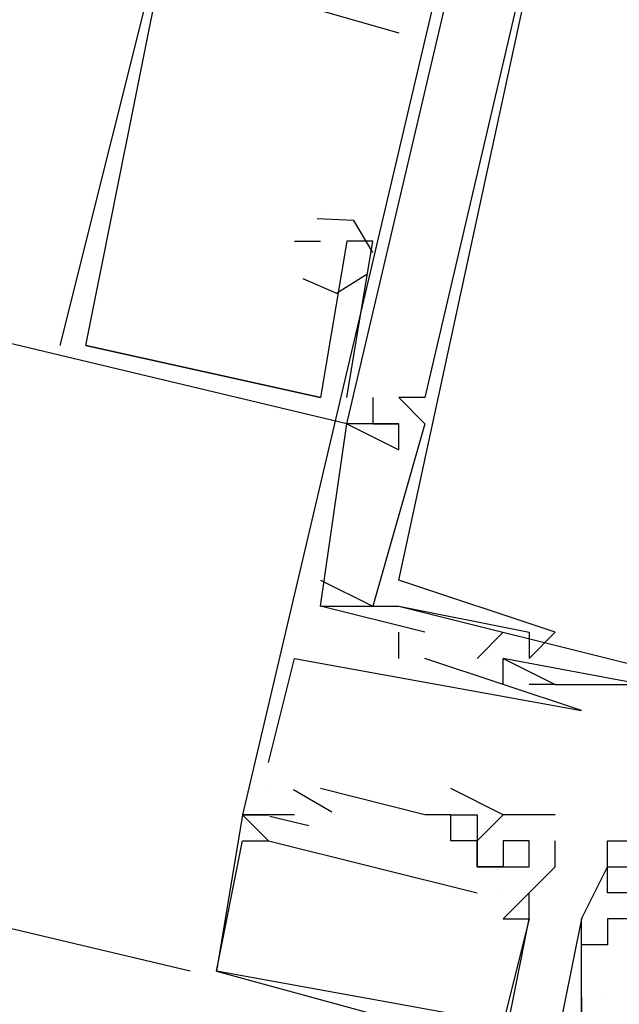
# Model space of a CAD drawing. Header units: feet. Extents: x -79 to 198, y -22 to 181.
# Tile 756 of 982: x 110.619 to 110.926, y 138.747 to 139.251. Entities that reach past the tile are written whole.
import ezdxf

# ---------------------------------------------------------------- set-up
doc = ezdxf.new("R2010")
doc.units = ezdxf.units.FT
doc.layers.add('A-LINEA', color=7, linetype='CONTINUOUS')

msp = doc.modelspace()

# ---------------------------------------------------------------- linework, layer by layer
at = {"layer": 'A-LINEA'}
for p, q in [((110.7067, 138.7644), (103.6, 140.4444)), ((110.7067, 138.7644), (103.6, 140.4444)), ((110.8133, 139.2444), (110.8133, 139.2444)), ((110.8133, 139.2444), (110.8133, 139.2444)), ((110.8133, 139.2444), (110.8133, 139.2444)), ((110.8133, 139.2444), (110.8133, 139.2444)), ((110.8133, 139.2444), (110.8133, 139.2444)), ((110.8133, 139.2444), (110.8133, 139.2444)), ((110.7733, 139.1511), (110.7733, 139.1511)), ((110.7733, 139.1511), (110.7733, 139.1511)), ((110.7733, 139.1511), (110.7733, 139.1511)), ((110.7733, 139.1511), (110.7733, 139.1511)), ((110.7733, 139.1511), (110.7733, 139.1511)), ((110.7733, 139.1511), (110.7733, 139.1511)), ((110.7733, 139.1511), (110.7733, 139.1511)), ((110.7733, 139.1511), (110.7733, 139.1511)), ((110.7733, 139.1511), (110.7733, 139.1511)), ((110.7733, 139.1511), (110.7733, 139.1511)), ((110.7733, 139.1511), (110.7733, 139.1511)), ((110.7733, 139.1511), (110.7733, 139.1511)), ((110.76, 139.1378), (110.76, 139.1378)), ((110.76, 139.1378), (110.76, 139.1378)), ((110.76, 139.1378), (110.76, 139.1378)), ((110.76, 139.1378), (110.76, 139.1378)), ((110.76, 139.1378), (110.76, 139.1378)), ((110.76, 139.1378), (110.76, 139.1378)), ((110.7733, 139.1378), (110.7733, 139.1378)), ((110.7733, 139.1378), (110.7733, 139.1378)), ((110.7733, 139.1378), (110.7733, 139.1378)), ((110.7733, 139.1378), (110.7733, 139.1378)), ((110.7733, 139.1378), (110.7733, 139.1378)), ((110.7733, 139.1378), (110.7733, 139.1378)), ((110.7867, 139.1378), (110.7867, 139.1378)), ((110.7867, 139.1378), (110.7867, 139.1378)), ((110.7867, 139.1378), (110.7867, 139.1378)), ((110.7867, 139.1378), (110.7867, 139.1378)), ((110.7867, 139.1378), (110.7867, 139.1378)), ((110.7867, 139.1378), (110.7867, 139.1378)), ((110.7867, 139.1378), (110.7867, 139.1378)), ((110.7867, 139.1378), (110.7867, 139.1378)), ((110.7867, 139.1378), (110.7867, 139.1378)), ((110.7867, 139.1378), (110.7867, 139.1378)), ((110.7867, 139.1378), (110.7867, 139.1378)), ((110.7867, 139.1378), (110.7867, 139.1378)), ((110.8, 139.1378), (110.8, 139.1378)), ((110.8, 139.1378), (110.8, 139.1378)), ((110.8, 139.1378), (110.8, 139.1378)), ((110.8, 139.1378), (110.8, 139.1378)), ((110.8, 139.1378), (110.8, 139.1378)), ((110.8, 139.1378), (110.8, 139.1378)), ((110.64, 139.0844), (110.64, 139.0844)), ((110.64, 139.0844), (110.64, 139.0844)), ((110.64, 139.0844), (110.64, 139.0844)), ((110.64, 139.0844), (110.64, 139.0844)), ((110.64, 139.0844), (110.64, 139.0844)), ((110.64, 139.0844), (110.64, 139.0844)), ((110.6533, 139.0844), (110.7733, 139.0578)), ((110.6533, 139.0844), (110.6533, 139.0844)), ((110.6533, 139.0844), (110.6533, 139.0844)), ((110.6533, 139.0844), (110.7733, 139.0578)), ((110.6533, 139.0844), (110.6533, 139.0844)), ((110.6533, 139.0844), (110.6533, 139.0844)), ((110.6533, 139.0844), (110.7733, 139.0578)), ((110.6533, 139.0844), (110.6533, 139.0844)), ((110.6533, 139.0844), (110.6533, 139.0844)), ((110.6533, 139.0844), (110.7733, 139.0578)), ((110.6533, 139.0844), (110.6533, 139.0844)), ((110.6533, 139.0844), (110.6533, 139.0844)), ((110.6533, 139.0844), (110.7733, 139.0578)), ((110.6533, 139.0844), (110.6533, 139.0844)), ((110.6533, 139.0844), (110.6533, 139.0844)), ((110.6533, 139.0844), (110.7733, 139.0578)), ((110.6533, 139.0844), (110.6533, 139.0844)), ((110.6533, 139.0844), (110.6533, 139.0844)), ((110.7733, 139.0578), (110.7733, 139.0578)), ((110.7733, 139.0578), (110.7733, 139.0578)), ((110.7733, 139.0578), (110.7733, 139.0578)), ((110.7733, 139.0578), (110.7733, 139.0578)), ((110.7733, 139.0578), (110.7733, 139.0578)), ((110.7733, 139.0578), (110.7733, 139.0578)), ((110.7733, 139.0578), (110.7733, 139.0578)), ((110.7733, 139.0578), (110.7733, 139.0578)), ((110.7733, 139.0578), (110.7733, 139.0578)), ((110.7733, 139.0578), (110.7733, 139.0578)), ((110.7733, 139.0578), (110.7733, 139.0578)), ((110.7733, 139.0578), (110.7733, 139.0578)), ((110.7867, 139.0578), (110.7867, 139.0578)), ((110.7867, 139.0578), (110.7867, 139.0578)), ((110.7867, 139.0578), (110.7867, 139.0578)), ((110.7867, 139.0578), (110.7867, 139.0578)), ((110.7867, 139.0578), (110.7867, 139.0578)), ((110.7867, 139.0578), (110.7867, 139.0578)), ((110.8, 139.0578), (110.8, 139.0578)), ((110.8, 139.0578), (110.8, 139.0578)), ((110.8, 139.0578), (110.8, 139.0578)), ((110.8, 139.0578), (110.8, 139.0578)), ((110.8133, 139.0578), (110.8133, 139.0578)), ((110.8133, 139.0578), (110.8133, 139.0578)), ((110.8133, 139.0578), (110.8133, 139.0578)), ((110.8133, 139.0578), (110.8133, 139.0578)), ((110.8133, 139.0578), (110.8133, 139.0578)), ((110.8133, 139.0578), (110.8133, 139.0578)), ((110.8133, 139.0578), (110.8133, 139.0578)), ((110.8133, 139.0578), (110.8133, 139.0578)), ((110.8267, 139.0578), (110.8267, 139.0578)), ((110.8267, 139.0578), (110.8267, 139.0578)), ((110.8267, 139.0578), (110.8267, 139.0578)), ((110.8267, 139.0578), (110.8267, 139.0578)), ((110.7867, 139.0444), (110.7867, 139.0444)), ((110.7867, 139.0444), (110.7867, 139.0444)), ((110.7867, 139.0444), (110.7867, 139.0444)), ((110.7867, 139.0444), (110.7867, 139.0444)), ((110.7867, 139.0444), (110.7867, 139.0444)), ((110.7867, 139.0444), (110.7867, 139.0444)), ((110.7867, 139.0444), (110.7867, 139.0444)), ((110.7867, 139.0444), (110.7867, 139.0444)), ((110.7867, 139.0444), (110.7867, 139.0444)), ((110.7867, 139.0444), (110.7867, 139.0444)), ((110.7867, 139.0444), (110.7867, 139.0444)), ((110.7867, 139.0444), (110.7867, 139.0444)), ((110.8, 139.0444), (110.8, 139.0444)), ((110.8, 139.0444), (110.8, 139.0444)), ((110.8, 139.0444), (110.8, 139.0444)), ((110.8, 139.0444), (110.8, 139.0444)), ((110.8133, 139.0444), (110.8133, 139.0444)), ((110.8133, 139.0444), (110.8133, 139.0444)), ((110.8133, 139.0444), (110.8133, 139.0444)), ((110.8133, 139.0444), (110.8133, 139.0444)), ((110.8133, 139.0444), (110.8133, 139.0444)), ((110.8133, 139.0444), (110.8133, 139.0444)), ((110.8133, 139.0444), (110.8133, 139.0444)), ((110.8133, 139.0444), (110.8133, 139.0444)), ((110.8133, 139.0444), (110.8133, 139.0444)), ((110.8133, 139.0444), (110.8133, 139.0444)), ((110.8267, 139.0444), (110.8267, 139.0444)), ((110.8267, 139.0444), (110.8267, 139.0444)), ((110.8267, 139.0444), (110.8267, 139.0444)), ((110.8267, 139.0444), (110.8267, 139.0444)), ((110.8133, 139.0311), (110.8133, 139.0311)), ((110.8133, 139.0311), (110.8133, 139.0311)), ((110.8133, 139.0311), (110.8133, 139.0311)), ((110.8133, 139.0311), (110.8133, 139.0311)), ((110.8133, 139.0311), (110.8133, 139.0311)), ((110.8133, 139.0311), (110.8133, 139.0311)), ((110.7733, 138.9644), (110.7733, 138.9644)), ((110.7733, 138.9644), (110.8, 138.9511)), ((110.7733, 138.9644), (110.7733, 138.9644)), ((110.7733, 138.9644), (110.7733, 138.9644)), ((110.7733, 138.9644), (110.8, 138.9511)), ((110.7733, 138.9644), (110.7733, 138.9644)), ((110.7733, 138.9644), (110.7733, 138.9644)), ((110.7733, 138.9644), (110.7733, 138.9644)), ((110.7733, 138.9644), (110.8, 138.9511)), ((110.7733, 138.9644), (110.7733, 138.9644)), ((110.7733, 138.9644), (110.7733, 138.9644)), ((110.7733, 138.9644), (110.8, 138.9511)), ((110.7733, 138.9644), (110.7733, 138.9644)), ((110.7733, 138.9644), (110.7733, 138.9644)), ((110.8133, 138.9644), (110.8133, 138.9644)), ((110.8133, 138.9644), (110.8133, 138.9644)), ((110.8133, 138.9644), (110.8133, 138.9644)), ((110.8133, 138.9644), (110.8133, 138.9644)), ((110.7733, 138.9511), (110.7733, 138.9511)), ((110.7733, 138.9511), (110.7733, 138.9511)), ((110.7733, 138.9511), (110.7733, 138.9511)), ((110.7733, 138.9511), (110.7733, 138.9511)), ((110.7733, 138.9511), (110.7733, 138.9511)), ((110.7733, 138.9511), (110.7733, 138.9511)), ((110.7733, 138.9511), (110.7733, 138.9511)), ((110.7733, 138.9511), (110.7733, 138.9511)), ((110.7733, 138.9511), (110.7733, 138.9511)), ((110.7733, 138.9511), (110.7733, 138.9511)), ((110.8, 138.9511), (110.8, 138.9511)), ((110.8, 138.9511), (110.8, 138.9511)), ((110.8, 138.9511), (110.8, 138.9511)), ((110.8, 138.9511), (110.8, 138.9511)), ((110.8, 138.9511), (110.8, 138.9511)), ((110.8, 138.9511), (110.8, 138.9511)), ((110.8, 138.9511), (110.8, 138.9511)), ((110.8, 138.9511), (110.8, 138.9511)), ((110.8133, 138.9511), (111.08, 138.8844)), ((110.8133, 138.9511), (110.8133, 138.9511)), ((110.8133, 138.9511), (111.08, 138.8844)), ((110.8133, 138.9511), (110.8133, 138.9511)), ((110.8133, 138.9511), (111.08, 138.8844)), ((110.8133, 138.9511), (111.08, 138.8844)), ((110.8133, 138.9511), (110.8133, 138.9511)), ((110.8133, 138.9511), (111.08, 138.8844)), ((110.8133, 138.9511), (110.8133, 138.9511)), ((110.8133, 138.9511), (111.08, 138.8844)), ((110.8133, 138.9244), (110.8133, 138.9378)), ((110.8133, 138.9378), (110.8133, 138.9378)), ((110.8133, 138.9244), (110.8133, 138.9378)), ((110.8133, 138.9378), (110.8133, 138.9378)), ((110.8133, 138.9244), (110.8133, 138.9378)), ((110.8133, 138.9378), (110.8133, 138.9378)), ((110.8133, 138.9244), (110.8133, 138.9378)), ((110.8133, 138.9378), (110.8133, 138.9378)), ((110.8133, 138.9244), (110.8133, 138.9378)), ((110.8133, 138.9378), (110.8133, 138.9378)), ((110.8133, 138.9244), (110.8133, 138.9378)), ((110.8133, 138.9378), (110.8133, 138.9378)), ((110.8267, 138.9378), (110.8267, 138.9378)), ((110.8267, 138.9378), (110.8267, 138.9378)), ((110.8267, 138.9378), (110.8267, 138.9378)), ((110.8267, 138.9378), (110.8267, 138.9378)), ((110.8267, 138.9378), (110.8267, 138.9378)), ((110.8267, 138.9378), (110.8267, 138.9378)), ((110.8667, 138.9378), (110.8533, 138.9244)), ((110.8667, 138.9378), (110.8533, 138.9244)), ((110.8667, 138.9378), (110.8533, 138.9244)), ((110.8667, 138.9378), (110.8533, 138.9244)), ((110.8667, 138.9378), (110.8533, 138.9244)), ((110.8667, 138.9378), (110.8533, 138.9244)), ((110.8667, 138.9378), (110.8667, 138.9378)), ((110.8667, 138.9378), (110.8667, 138.9378)), ((110.8667, 138.9378), (110.8667, 138.9378)), ((110.8667, 138.9378), (110.8667, 138.9378)), ((110.8667, 138.9378), (110.8667, 138.9378)), ((110.8667, 138.9378), (110.8667, 138.9378)), ((110.88, 138.9378), (110.88, 138.9378)), ((110.88, 138.9378), (110.88, 138.9378)), ((110.88, 138.9378), (110.88, 138.9378)), ((110.88, 138.9378), (110.88, 138.9378)), ((110.8933, 138.9378), (110.8933, 138.9378)), ((110.8933, 138.9378), (110.8933, 138.9378)), ((110.8933, 138.9378), (110.8933, 138.9378)), ((110.8933, 138.9378), (110.8933, 138.9378)), ((110.76, 138.9244), (110.76, 138.9244)), ((110.76, 138.9244), (110.76, 138.9244)), ((110.76, 138.9244), (110.76, 138.9244)), ((110.76, 138.9244), (110.76, 138.9244)), ((110.76, 138.9244), (110.76, 138.9244)), ((110.76, 138.9244), (110.76, 138.9244)), ((110.8133, 138.9244), (110.8133, 138.9244)), ((110.8133, 138.9244), (110.8133, 138.9244)), ((110.8133, 138.9244), (110.8133, 138.9244)), ((110.8133, 138.9244), (110.8133, 138.9244)), ((110.8133, 138.9244), (110.8133, 138.9244)), ((110.8133, 138.9244), (110.8133, 138.9244)), ((110.8267, 138.9244), (110.8267, 138.9244)), ((110.8267, 138.9244), (110.8267, 138.9244)), ((110.8267, 138.9244), (110.8267, 138.9244)), ((110.8267, 138.9244), (110.8267, 138.9244)), ((110.8267, 138.9244), (110.8267, 138.9244)), ((110.8267, 138.9244), (110.8267, 138.9244)), ((110.8533, 138.9244), (110.8533, 138.9244)), ((110.8533, 138.9244), (110.8533, 138.9244)), ((110.8533, 138.9244), (110.8533, 138.9244)), ((110.8533, 138.9244), (110.8533, 138.9244)), ((110.8533, 138.9244), (110.8533, 138.9244)), ((110.8533, 138.9244), (110.8533, 138.9244)), ((110.8667, 138.9244), (110.8667, 138.9244)), ((110.8667, 138.9244), (110.8667, 138.9244)), ((110.8667, 138.9244), (110.8667, 138.9244)), ((110.8667, 138.9244), (110.8667, 138.9244)), ((110.8667, 138.9244), (110.8667, 138.9244)), ((110.8667, 138.9244), (110.8667, 138.9244)), ((110.8667, 138.9244), (110.8667, 138.9244)), ((110.8667, 138.9244), (110.8667, 138.9244)), ((110.8667, 138.9244), (110.8667, 138.9244)), ((110.8667, 138.9244), (110.8667, 138.9244)), ((110.8667, 138.9244), (110.8667, 138.9244)), ((110.8667, 138.9244), (110.8667, 138.9244)), ((110.8667, 138.9244), (110.8667, 138.9244)), ((110.8667, 138.9244), (110.8667, 138.9244)), ((110.8667, 138.9244), (110.8667, 138.9244)), ((110.8667, 138.9244), (110.8667, 138.9244)), ((110.8667, 138.9244), (110.8667, 138.9244)), ((110.8667, 138.9244), (110.8667, 138.9244)), ((110.88, 138.9244), (110.88, 138.9244)), ((110.88, 138.9244), (110.88, 138.9244)), ((110.88, 138.9244), (110.88, 138.9244)), ((110.88, 138.9244), (110.88, 138.9244)), ((110.8667, 138.9111), (110.8667, 138.9111)), ((110.8667, 138.9111), (110.8667, 138.9111)), ((110.8667, 138.9111), (110.8667, 138.9111)), ((110.8667, 138.9111), (110.8667, 138.9111)), ((110.8667, 138.9111), (110.8667, 138.9111)), ((110.8667, 138.9111), (110.8667, 138.9111)), ((110.88, 138.9111), (110.88, 138.9111)), ((110.88, 138.9111), (110.88, 138.9111)), ((110.88, 138.9111), (110.88, 138.9111)), ((110.88, 138.9111), (110.88, 138.9111)), ((110.88, 138.9111), (110.88, 138.9111)), ((110.88, 138.9111), (110.88, 138.9111)), ((110.8933, 138.9111), (110.9333, 138.9111)), ((110.8933, 138.9111), (110.8933, 138.9111)), ((110.8933, 138.9111), (110.8933, 138.9111)), ((110.8933, 138.9111), (110.9333, 138.9111)), ((110.8933, 138.9111), (110.8933, 138.9111)), ((110.8933, 138.9111), (110.8933, 138.9111)), ((110.8933, 138.9111), (110.9333, 138.9111)), ((110.8933, 138.9111), (110.8933, 138.9111)), ((110.8933, 138.9111), (110.8933, 138.9111)), ((110.8933, 138.9111), (110.9333, 138.9111)), ((110.8933, 138.9111), (110.8933, 138.9111)), ((110.8933, 138.9111), (110.8933, 138.9111)), ((110.8933, 138.9111), (110.9333, 138.9111)), ((110.8933, 138.9111), (110.8933, 138.9111)), ((110.8933, 138.9111), (110.8933, 138.9111)), ((110.8933, 138.9111), (110.9333, 138.9111)), ((110.8933, 138.9111), (110.8933, 138.9111)), ((110.8933, 138.9111), (110.8933, 138.9111)), ((110.9067, 138.8978), (110.9067, 138.8978)), ((110.9067, 138.8978), (110.9067, 138.8978)), ((110.9067, 138.8978), (110.9067, 138.8978)), ((110.9067, 138.8978), (110.9067, 138.8978)), ((110.9067, 138.8978), (110.9067, 138.8978)), ((110.9067, 138.8978), (110.9067, 138.8978)), ((110.7467, 138.8711), (110.7467, 138.8711)), ((110.7467, 138.8711), (110.7467, 138.8711)), ((110.7467, 138.8711), (110.7467, 138.8711)), ((110.7467, 138.8711), (110.7467, 138.8711)), ((110.7467, 138.8711), (110.7467, 138.8711)), ((110.7467, 138.8711), (110.7467, 138.8711)), ((110.7467, 138.8578), (110.7467, 138.8578)), ((110.7467, 138.8578), (110.7467, 138.8578)), ((110.7467, 138.8578), (110.7467, 138.8578)), ((110.7467, 138.8578), (110.7467, 138.8578)), ((110.7467, 138.8578), (110.7467, 138.8578)), ((110.7467, 138.8578), (110.7467, 138.8578)), ((110.7467, 138.8578), (110.7467, 138.8578)), ((110.7467, 138.8578), (110.7467, 138.8578)), ((110.7467, 138.8578), (110.7467, 138.8578)), ((110.7467, 138.8578), (110.7467, 138.8578)), ((110.7467, 138.8578), (110.7467, 138.8578)), ((110.7467, 138.8578), (110.7467, 138.8578)), ((110.7791, 138.8457), (110.7595, 138.8572)), ((110.7791, 138.8457), (110.7595, 138.8572)), ((110.7791, 138.8457), (110.7595, 138.8572)), ((110.7791, 138.8457), (110.7595, 138.8572)), ((110.7791, 138.8457), (110.7595, 138.8572)), ((110.7791, 138.8457), (110.7595, 138.8572)), ((110.7733, 138.8578), (110.7733, 138.8578)), ((110.7733, 138.8578), (110.7733, 138.8578)), ((110.7733, 138.8578), (110.7733, 138.8578)), ((110.7733, 138.8578), (110.7733, 138.8578)), ((110.7733, 138.8578), (110.7733, 138.8578)), ((110.7733, 138.8578), (110.7733, 138.8578)), ((110.84, 138.8578), (110.84, 138.8578)), ((110.84, 138.8578), (110.84, 138.8578)), ((110.84, 138.8578), (110.84, 138.8578)), ((110.84, 138.8578), (110.84, 138.8578)), ((110.84, 138.8578), (110.84, 138.8578)), ((110.84, 138.8578), (110.84, 138.8578)), ((110.7333, 138.8444), (110.7333, 138.8444)), ((110.7333, 138.8444), (110.7333, 138.8444)), ((110.7333, 138.8444), (110.7333, 138.8444)), ((110.7333, 138.8444), (110.7333, 138.8444)), ((110.7333, 138.8444), (110.7333, 138.8444)), ((110.7333, 138.8444), (110.7333, 138.8444)), ((110.7333, 138.8444), (110.7333, 138.8444)), ((110.7333, 138.8444), (110.7333, 138.8444)), ((110.7333, 138.8444), (110.7333, 138.8444)), ((110.7333, 138.8444), (110.7333, 138.8444)), ((110.7333, 138.8444), (110.7333, 138.8444)), ((110.7333, 138.8444), (110.7333, 138.8444)), ((110.7333, 138.8444), (110.7333, 138.8444)), ((110.7333, 138.8444), (110.7333, 138.8444)), ((110.7333, 138.8444), (110.7333, 138.8444)), ((110.7333, 138.8444), (110.7333, 138.8444)), ((110.7333, 138.8444), (110.7333, 138.8444)), ((110.7333, 138.8444), (110.7333, 138.8444)), ((110.7467, 138.8444), (110.7467, 138.8444)), ((110.7467, 138.8444), (110.7467, 138.8444)), ((110.7467, 138.8444), (110.7467, 138.8444)), ((110.7467, 138.8444), (110.7467, 138.8444)), ((110.7467, 138.8444), (110.7467, 138.8444)), ((110.7467, 138.8444), (110.7467, 138.8444)), ((110.7467, 138.8444), (110.7467, 138.8444)), ((110.7467, 138.8444), (110.7467, 138.8444)), ((110.7467, 138.8444), (110.7467, 138.8444)), ((110.7467, 138.8444), (110.7467, 138.8444)), ((110.7467, 138.8444), (110.7467, 138.8444)), ((110.7467, 138.8444), (110.7467, 138.8444)), ((110.7467, 138.8444), (110.7467, 138.8444)), ((110.7467, 138.8444), (110.7467, 138.8444)), ((110.7467, 138.8444), (110.7467, 138.8444)), ((110.7467, 138.8444), (110.7467, 138.8444)), ((110.7467, 138.8444), (110.7467, 138.8444)), ((110.7467, 138.8444), (110.7467, 138.8444)), ((110.76, 138.8444), (110.76, 138.8444)), ((110.76, 138.8444), (110.76, 138.8444)), ((110.76, 138.8444), (110.76, 138.8444)), ((110.76, 138.8444), (110.76, 138.8444)), ((110.76, 138.8444), (110.76, 138.8444)), ((110.76, 138.8444), (110.76, 138.8444)), ((110.8267, 138.8444), (110.8267, 138.8444)), ((110.8267, 138.8444), (110.8267, 138.8444)), ((110.8267, 138.8444), (110.8267, 138.8444)), ((110.8267, 138.8444), (110.8267, 138.8444)), ((110.8267, 138.8444), (110.8267, 138.8444)), ((110.8267, 138.8444), (110.8267, 138.8444)), ((110.84, 138.8444), (110.84, 138.8444)), ((110.84, 138.8444), (110.84, 138.8444)), ((110.84, 138.8444), (110.84, 138.8444)), ((110.84, 138.8444), (110.84, 138.8444)), ((110.84, 138.8444), (110.84, 138.8444)), ((110.84, 138.8444), (110.84, 138.8444)), ((110.84, 138.8444), (110.84, 138.8444)), ((110.84, 138.8444), (110.84, 138.8444)), ((110.84, 138.8444), (110.84, 138.8444)), ((110.84, 138.8444), (110.84, 138.8444)), ((110.84, 138.8444), (110.84, 138.8444)), ((110.84, 138.8444), (110.84, 138.8444)), ((110.8533, 138.8444), (110.8533, 138.8444)), ((110.8533, 138.8444), (110.8533, 138.8444)), ((110.8533, 138.8444), (110.8533, 138.8444)), ((110.8533, 138.8444), (110.8533, 138.8444)), ((110.8533, 138.8444), (110.8533, 138.8444)), ((110.8533, 138.8444), (110.8533, 138.8444)), ((110.8533, 138.8444), (110.8533, 138.8444)), ((110.8533, 138.8444), (110.8533, 138.8444)), ((110.8533, 138.8444), (110.8533, 138.8444)), ((110.8533, 138.8444), (110.8533, 138.8444)), ((110.8533, 138.8444), (110.8533, 138.8444)), ((110.8533, 138.8444), (110.8533, 138.8444)), ((110.8667, 138.8444), (110.8667, 138.8444)), ((110.8667, 138.8444), (110.8667, 138.8444)), ((110.8667, 138.8444), (110.8667, 138.8444)), ((110.8667, 138.8444), (110.8667, 138.8444)), ((110.8667, 138.8444), (110.8667, 138.8444)), ((110.8667, 138.8444), (110.8667, 138.8444)), ((110.8667, 138.8444), (110.8667, 138.8444)), ((110.8667, 138.8444), (110.8667, 138.8444)), ((110.8667, 138.8444), (110.8667, 138.8444)), ((110.8667, 138.8444), (110.8667, 138.8444)), ((110.8667, 138.8444), (110.8667, 138.8444)), ((110.8667, 138.8444), (110.8667, 138.8444)), ((110.8933, 138.8444), (110.8933, 138.8444)), ((110.8933, 138.8444), (110.8933, 138.8444)), ((110.8933, 138.8444), (110.8933, 138.8444)), ((110.8933, 138.8444), (110.8933, 138.8444)), ((110.8933, 138.8444), (110.8933, 138.8444)), ((110.8933, 138.8444), (110.8933, 138.8444)), ((110.7673, 138.8388), (110.7473, 138.8435)), ((110.7673, 138.8388), (110.7473, 138.8435)), ((110.7673, 138.8388), (110.7473, 138.8435)), ((110.7673, 138.8388), (110.7473, 138.8435)), ((110.7673, 138.8388), (110.7473, 138.8435)), ((110.7673, 138.8388), (110.7473, 138.8435)), ((110.7333, 138.8311), (110.7333, 138.8311)), ((110.7333, 138.8311), (110.7333, 138.8311)), ((110.7333, 138.8311), (110.7333, 138.8311)), ((110.7333, 138.8311), (110.7333, 138.8311)), ((110.7333, 138.8311), (110.7333, 138.8311)), ((110.7333, 138.8311), (110.7333, 138.8311)), ((110.7467, 138.8311), (110.8533, 138.8044)), ((110.7467, 138.8311), (110.7467, 138.8311)), ((110.7467, 138.8311), (110.7467, 138.8311)), ((110.7467, 138.8311), (110.8533, 138.8044)), ((110.7467, 138.8311), (110.7467, 138.8311)), ((110.7467, 138.8311), (110.7467, 138.8311)), ((110.7467, 138.8311), (110.8533, 138.8044)), ((110.7467, 138.8311), (110.7467, 138.8311)), ((110.7467, 138.8311), (110.7467, 138.8311)), ((110.7467, 138.8311), (110.8533, 138.8044)), ((110.7467, 138.8311), (110.7467, 138.8311)), ((110.7467, 138.8311), (110.7467, 138.8311)), ((110.7467, 138.8311), (110.8533, 138.8044)), ((110.7467, 138.8311), (110.7467, 138.8311)), ((110.7467, 138.8311), (110.7467, 138.8311)), ((110.7467, 138.8311), (110.8533, 138.8044)), ((110.7467, 138.8311), (110.7467, 138.8311)), ((110.7467, 138.8311), (110.7467, 138.8311)), ((110.84, 138.8311), (110.84, 138.8311)), ((110.84, 138.8311), (110.84, 138.8311)), ((110.84, 138.8311), (110.84, 138.8311)), ((110.84, 138.8311), (110.84, 138.8311)), ((110.84, 138.8311), (110.84, 138.8311)), ((110.84, 138.8311), (110.84, 138.8311)), ((110.8533, 138.8311), (110.8533, 138.8311)), ((110.8533, 138.8311), (110.8533, 138.8311)), ((110.8533, 138.8311), (110.8533, 138.8311)), ((110.8533, 138.8311), (110.8533, 138.8311)), ((110.8533, 138.8311), (110.8533, 138.8311)), ((110.8533, 138.8311), (110.8533, 138.8311)), ((110.8533, 138.8311), (110.8533, 138.8311)), ((110.8533, 138.8311), (110.8533, 138.8311)), ((110.8533, 138.8311), (110.8533, 138.8311)), ((110.8533, 138.8311), (110.8533, 138.8311)), ((110.8533, 138.8311), (110.8533, 138.8311)), ((110.8533, 138.8311), (110.8533, 138.8311)), ((110.8533, 138.8311), (110.8533, 138.8311)), ((110.8533, 138.8311), (110.8533, 138.8311)), ((110.8533, 138.8311), (110.8533, 138.8311)), ((110.8533, 138.8311), (110.8533, 138.8311)), ((110.8533, 138.8311), (110.8533, 138.8311)), ((110.8533, 138.8311), (110.8533, 138.8311)), ((110.8667, 138.8311), (110.8667, 138.8311)), ((110.8667, 138.8311), (110.8667, 138.8311)), ((110.8667, 138.8311), (110.8667, 138.8311)), ((110.8667, 138.8311), (110.8667, 138.8311)), ((110.8667, 138.8311), (110.8667, 138.8311)), ((110.8667, 138.8311), (110.8667, 138.8311)), ((110.8667, 138.8311), (110.8667, 138.8311)), ((110.8667, 138.8311), (110.8667, 138.8311)), ((110.8667, 138.8311), (110.8667, 138.8311)), ((110.8667, 138.8311), (110.8667, 138.8311)), ((110.8667, 138.8311), (110.8667, 138.8311)), ((110.8667, 138.8311), (110.8667, 138.8311)), ((110.88, 138.8311), (110.88, 138.8311)), ((110.88, 138.8311), (110.88, 138.8311)), ((110.88, 138.8311), (110.88, 138.8311)), ((110.88, 138.8311), (110.88, 138.8311)), ((110.88, 138.8311), (110.88, 138.8311)), ((110.88, 138.8311), (110.88, 138.8311)), ((110.8933, 138.8311), (110.8933, 138.8311)), ((110.8933, 138.8311), (110.8933, 138.8311)), ((110.8933, 138.8311), (110.8933, 138.8311)), ((110.8933, 138.8311), (110.8933, 138.8311)), ((110.8933, 138.8311), (110.8933, 138.8311)), ((110.8933, 138.8311), (110.8933, 138.8311)), ((110.92, 138.8311), (110.92, 138.8311)), ((110.92, 138.8311), (110.92, 138.8311)), ((110.8533, 138.8178), (110.8533, 138.8178)), ((110.8533, 138.8178), (110.8533, 138.8178)), ((110.8533, 138.8178), (110.8533, 138.8178)), ((110.8533, 138.8178), (110.8533, 138.8178)), ((110.8533, 138.8178), (110.8533, 138.8178)), ((110.8533, 138.8178), (110.8533, 138.8178)), ((110.8533, 138.8178), (110.8533, 138.8178)), ((110.8533, 138.8178), (110.8533, 138.8178)), ((110.8533, 138.8178), (110.8533, 138.8178)), ((110.8533, 138.8178), (110.8533, 138.8178)), ((110.8533, 138.8178), (110.8533, 138.8178)), ((110.8533, 138.8178), (110.8533, 138.8178)), ((110.8533, 138.8178), (110.8533, 138.8178)), ((110.8533, 138.8178), (110.8533, 138.8178)), ((110.8533, 138.8178), (110.8533, 138.8178)), ((110.8533, 138.8178), (110.8533, 138.8178)), ((110.8533, 138.8178), (110.8533, 138.8178)), ((110.8533, 138.8178), (110.8533, 138.8178)), ((110.8533, 138.8178), (110.8533, 138.8178)), ((110.8533, 138.8178), (110.8533, 138.8178)), ((110.8533, 138.8178), (110.8533, 138.8178)), ((110.8533, 138.8178), (110.8533, 138.8178)), ((110.8533, 138.8178), (110.8533, 138.8178)), ((110.8533, 138.8178), (110.8533, 138.8178)), ((110.8533, 138.8178), (110.8533, 138.8178)), ((110.8533, 138.8178), (110.8533, 138.8178)), ((110.8533, 138.8178), (110.8533, 138.8178)), ((110.8533, 138.8178), (110.8533, 138.8178)), ((110.8533, 138.8178), (110.8533, 138.8178)), ((110.8533, 138.8178), (110.8533, 138.8178)), ((110.8667, 138.8178), (110.8667, 138.8178)), ((110.8667, 138.8178), (110.8667, 138.8178)), ((110.8667, 138.8178), (110.8667, 138.8178)), ((110.8667, 138.8178), (110.8667, 138.8178)), ((110.8667, 138.8178), (110.8667, 138.8178)), ((110.8667, 138.8178), (110.8667, 138.8178)), ((110.8667, 138.8178), (110.8667, 138.8178)), ((110.8667, 138.8178), (110.8667, 138.8178)), ((110.8667, 138.8178), (110.8667, 138.8178)), ((110.8667, 138.8178), (110.8667, 138.8178)), ((110.8667, 138.8178), (110.8667, 138.8178)), ((110.8667, 138.8178), (110.8667, 138.8178)), ((110.8667, 138.8178), (110.8667, 138.8178)), ((110.8667, 138.8178), (110.8667, 138.8178)), ((110.8667, 138.8178), (110.8667, 138.8178)), ((110.8667, 138.8178), (110.8667, 138.8178)), ((110.8667, 138.8178), (110.8667, 138.8178)), ((110.8667, 138.8178), (110.8667, 138.8178)), ((110.8667, 138.8178), (110.8667, 138.8178)), ((110.8667, 138.8178), (110.8667, 138.8178)), ((110.8667, 138.8178), (110.8667, 138.8178)), ((110.8667, 138.8178), (110.8667, 138.8178)), ((110.8667, 138.8178), (110.8667, 138.8178)), ((110.8667, 138.8178), (110.8667, 138.8178)), ((110.88, 138.8178), (110.88, 138.8178)), ((110.88, 138.8178), (110.88, 138.8178)), ((110.88, 138.8178), (110.88, 138.8178)), ((110.88, 138.8178), (110.88, 138.8178)), ((110.88, 138.8178), (110.88, 138.8178)), ((110.88, 138.8178), (110.88, 138.8178)), ((110.8933, 138.8178), (110.8933, 138.8178)), ((110.8933, 138.8178), (110.8933, 138.8178)), ((110.8933, 138.8178), (110.8933, 138.8178)), ((110.8933, 138.8178), (110.8933, 138.8178)), ((110.8933, 138.8178), (110.8933, 138.8178)), ((110.8933, 138.8178), (110.8933, 138.8178)), ((110.92, 138.8178), (110.92, 138.8178)), ((110.92, 138.8178), (110.92, 138.8178)), ((110.92, 138.8178), (110.92, 138.8178)), ((110.92, 138.8178), (110.92, 138.8178)), ((110.8533, 138.8044), (110.8533, 138.8044)), ((110.8533, 138.8044), (110.8533, 138.8044)), ((110.8533, 138.8044), (110.8533, 138.8044)), ((110.8533, 138.8044), (110.8533, 138.8044)), ((110.8533, 138.8044), (110.8533, 138.8044)), ((110.8533, 138.8044), (110.8533, 138.8044)), ((110.8667, 138.8044), (110.8667, 138.8044)), ((110.8667, 138.8044), (110.8667, 138.8044)), ((110.8667, 138.8044), (110.8667, 138.8044)), ((110.8667, 138.8044), (110.8667, 138.8044)), ((110.8667, 138.8044), (110.8667, 138.8044)), ((110.8667, 138.8044), (110.8667, 138.8044)), ((110.8667, 138.8044), (110.8667, 138.8044)), ((110.8667, 138.8044), (110.8667, 138.8044)), ((110.8667, 138.8044), (110.8667, 138.8044)), ((110.8667, 138.8044), (110.8667, 138.8044)), ((110.8667, 138.8044), (110.8667, 138.8044)), ((110.8667, 138.8044), (110.8667, 138.8044)), ((110.8667, 138.8044), (110.8667, 138.8044)), ((110.8667, 138.8044), (110.8667, 138.8044)), ((110.8667, 138.8044), (110.8667, 138.8044)), ((110.8667, 138.8044), (110.8667, 138.8044)), ((110.8667, 138.8044), (110.8667, 138.8044)), ((110.8667, 138.8044), (110.8667, 138.8044)), ((110.8667, 138.8044), (110.8667, 138.8044)), ((110.8667, 138.8044), (110.8667, 138.8044)), ((110.8667, 138.8044), (110.8667, 138.8044)), ((110.8667, 138.8044), (110.8667, 138.8044)), ((110.8667, 138.8044), (110.8667, 138.8044)), ((110.8667, 138.8044), (110.8667, 138.8044)), ((110.88, 138.8044), (110.88, 138.8044)), ((110.88, 138.8044), (110.88, 138.8044)), ((110.88, 138.8044), (110.88, 138.8044)), ((110.88, 138.8044), (110.88, 138.8044)), ((110.88, 138.8044), (110.88, 138.8044)), ((110.88, 138.8044), (110.88, 138.8044)), ((110.88, 138.8044), (110.88, 138.8044)), ((110.88, 138.8044), (110.88, 138.8044)), ((110.88, 138.8044), (110.88, 138.8044)), ((110.88, 138.8044), (110.88, 138.8044)), ((110.88, 138.8044), (110.88, 138.8044)), ((110.88, 138.8044), (110.88, 138.8044)), ((110.92, 138.8044), (110.92, 138.8044)), ((110.92, 138.8044), (110.92, 138.8044)), ((110.8667, 138.7911), (110.8667, 138.7911)), ((110.8667, 138.7911), (110.8667, 138.7911)), ((110.8667, 138.7911), (110.8667, 138.7911)), ((110.8667, 138.7911), (110.8667, 138.7911)), ((110.8667, 138.7911), (110.8667, 138.7911)), ((110.8667, 138.7911), (110.8667, 138.7911)), ((110.88, 138.7911), (110.88, 138.7911)), ((110.88, 138.7911), (110.88, 138.7911)), ((110.88, 138.7911), (110.88, 138.7911)), ((110.88, 138.7911), (110.88, 138.7911)), ((110.88, 138.7911), (110.88, 138.7911)), ((110.88, 138.7911), (110.88, 138.7911)), ((110.88, 138.7911), (110.88, 138.7911)), ((110.88, 138.7911), (110.88, 138.7911)), ((110.88, 138.7911), (110.88, 138.7911)), ((110.88, 138.7911), (110.88, 138.7911)), ((110.88, 138.7911), (110.88, 138.7911)), ((110.88, 138.7911), (110.88, 138.7911)), ((110.9067, 138.7911), (110.9067, 138.7911)), ((110.9067, 138.7911), (110.9067, 138.7911)), ((110.9067, 138.7911), (110.9067, 138.7911)), ((110.9067, 138.7911), (110.9067, 138.7911)), ((110.92, 138.7911), (110.92, 138.7911)), ((110.92, 138.7911), (110.92, 138.7911)), ((110.92, 138.7911), (110.92, 138.7911)), ((110.92, 138.7911), (110.92, 138.7911)), ((110.9067, 138.7778), (110.9067, 138.7778)), ((110.9067, 138.7244), (110.9067, 138.7778)), ((110.9067, 138.7778), (110.9067, 138.7778)), ((110.9067, 138.7778), (110.9067, 138.7778)), ((110.9067, 138.7778), (110.9067, 138.7778)), ((110.9067, 138.7244), (110.9067, 138.7778)), ((110.9067, 138.7778), (110.9067, 138.7778)), ((110.9067, 138.7778), (110.9067, 138.7778)), ((110.92, 138.7778), (110.92, 138.7778)), ((110.92, 138.7778), (110.92, 138.7778)), ((110.92, 138.7778), (110.92, 138.7778)), ((110.92, 138.7778), (110.92, 138.7778)), ((110.92, 138.7778), (110.92, 138.7778)), ((110.92, 138.7778), (110.92, 138.7778)), ((110.72, 138.7644), (110.72, 138.7644)), ((110.72, 138.7644), (110.72, 138.7644)), ((110.72, 138.7644), (110.72, 138.7644)), ((110.72, 138.7644), (110.72, 138.7644)), ((110.72, 138.7644), (110.72, 138.7644)), ((110.72, 138.7644), (110.72, 138.7644)), ((110.72, 138.7644), (110.72, 138.7644)), ((110.72, 138.7644), (110.72, 138.7644)), ((110.72, 138.7644), (110.72, 138.7644)), ((110.72, 138.7644), (110.72, 138.7644)), ((110.72, 138.7644), (110.72, 138.7644)), ((110.72, 138.7644), (110.72, 138.7644)), ((110.9067, 138.7511), (110.9067, 138.7244)), ((110.9067, 138.7511), (110.9067, 138.7244)), ((110.92, 138.7511), (110.92, 138.7511)), ((110.92, 138.7511), (110.92, 138.7511))]:
    msp.add_line(p, q, dxfattribs=at)
for points in [[(110.7867, 139.0444), (109, 139.4711), (107.3333, 139.8578)], [(110.7867, 139.0444), (109, 139.4711), (107.3333, 139.8578)], [(111.04, 139.4711), (111.04, 139.4711), (111.04, 139.4578), (111.04, 139.4844), (110.8933, 139.5244), (110.7333, 138.8444)], [(111.04, 139.4711), (111.04, 139.4711), (111.04, 139.4578), (111.04, 139.4844), (110.8933, 139.5244), (110.7333, 138.8444)], [(111.04, 139.4711), (111.04, 139.4711), (111.04, 139.4578), (111.04, 139.4844), (110.8933, 139.5244), (110.7333, 138.8444)], [(111.04, 139.4711), (111.04, 139.4711), (111.04, 139.4578), (111.04, 139.4844), (110.8933, 139.5244), (110.7333, 138.8444)], [(111.04, 139.4711), (111.04, 139.4711), (111.04, 139.4578), (111.04, 139.4844), (110.8933, 139.5244), (110.7333, 138.8444)], [(111.04, 139.4711), (111.04, 139.4711), (111.04, 139.4578), (111.04, 139.4844), (110.8933, 139.5244), (110.7333, 138.8444)], [(110.8267, 138.9378), (110.7733, 138.9511), (110.7867, 139.0444), (110.8133, 139.0311), (110.8133, 139.0444), (110.7867, 139.0444), (110.8933, 139.4978)], [(110.8267, 138.9378), (110.7733, 138.9511), (110.7867, 139.0444), (110.8133, 139.0311), (110.8133, 139.0444), (110.7867, 139.0444), (110.8933, 139.4978)], [(110.8267, 138.9378), (110.7733, 138.9511), (110.7867, 139.0444), (110.8133, 139.0311), (110.8133, 139.0444), (110.7867, 139.0444), (110.8933, 139.4978)], [(110.8267, 138.9378), (110.7733, 138.9511), (110.7867, 139.0444), (110.8133, 139.0311), (110.8133, 139.0444), (110.7867, 139.0444), (110.8933, 139.4978)], [(110.8267, 138.9378), (110.7733, 138.9511), (110.7867, 139.0444), (110.8133, 139.0311), (110.8133, 139.0444), (110.7867, 139.0444), (110.8933, 139.4978)], [(110.8267, 138.9378), (110.7733, 138.9511), (110.7867, 139.0444), (110.8133, 139.0311), (110.8133, 139.0444), (110.7867, 139.0444), (110.8933, 139.4978)], [(110.8933, 139.4844), (110.9067, 139.4844), (110.9067, 139.4578), (110.92, 139.4578), (110.8267, 139.0578), (110.8133, 139.0578)], [(110.8933, 139.4844), (110.9067, 139.4844), (110.9067, 139.4578), (110.92, 139.4578), (110.8267, 139.0578), (110.8133, 139.0578)], [(110.8933, 139.4844), (110.9067, 139.4844), (110.9067, 139.4578), (110.92, 139.4578), (110.8267, 139.0578), (110.8133, 139.0578)], [(110.8933, 139.4844), (110.9067, 139.4844), (110.9067, 139.4578), (110.92, 139.4578), (110.8267, 139.0578), (110.8133, 139.0578)], [(110.7733, 138.9511), (110.8, 138.9511), (110.8133, 138.9511), (110.88, 138.9378), (110.88, 138.9244), (110.8933, 138.9378), (110.8933, 138.9378), (110.8133, 138.9644), (110.92, 139.4578)], [(110.7733, 138.9511), (110.8, 138.9511), (110.8133, 138.9511), (110.88, 138.9378), (110.88, 138.9244), (110.8933, 138.9378), (110.8933, 138.9378), (110.8133, 138.9644), (110.92, 139.4578)], [(110.7733, 138.9511), (110.8, 138.9511), (110.8133, 138.9511), (110.88, 138.9378), (110.88, 138.9244), (110.8933, 138.9378), (110.8933, 138.9378), (110.8133, 138.9644), (110.92, 139.4578)], [(110.7733, 138.9511), (110.8, 138.9511), (110.8133, 138.9511), (110.88, 138.9378), (110.88, 138.9244), (110.8933, 138.9378), (110.8933, 138.9378), (110.8133, 138.9644), (110.92, 139.4578)], [(110.84, 139.3778), (110.8133, 139.3911), (110.8133, 139.3778), (110.8133, 139.3511), (110.8, 139.3244), (110.8, 139.2978), (110.8267, 139.2978), (110.8133, 139.2578), (110.72, 139.2711), (110.7333, 139.2844), (110.72, 139.2844), (110.6933, 139.2844), (110.6933, 139.2978), (110.7067, 139.2978), (110.6933, 139.2978), (110.64, 139.0844)], [(110.84, 139.3778), (110.8133, 139.3911), (110.8133, 139.3778), (110.8133, 139.3511), (110.8, 139.3244), (110.8, 139.2978), (110.8267, 139.2978), (110.8133, 139.2578), (110.72, 139.2711), (110.7333, 139.2844), (110.72, 139.2844), (110.6933, 139.2844), (110.6933, 139.2978), (110.7067, 139.2978), (110.6933, 139.2978), (110.64, 139.0844)], [(110.84, 139.3778), (110.8133, 139.3911), (110.8133, 139.3778), (110.8133, 139.3511), (110.8, 139.3244), (110.8, 139.2978), (110.8267, 139.2978), (110.8133, 139.2578), (110.72, 139.2711), (110.7333, 139.2844), (110.72, 139.2844), (110.6933, 139.2844), (110.6933, 139.2978), (110.7067, 139.2978), (110.6933, 139.2978), (110.64, 139.0844)], [(110.84, 139.3778), (110.8133, 139.3911), (110.8133, 139.3778), (110.8133, 139.3511), (110.8, 139.3244), (110.8, 139.2978), (110.8267, 139.2978), (110.8133, 139.2578), (110.72, 139.2711), (110.7333, 139.2844), (110.72, 139.2844), (110.6933, 139.2844), (110.6933, 139.2978), (110.7067, 139.2978), (110.6933, 139.2978), (110.64, 139.0844)], [(110.84, 139.3778), (110.8133, 139.3911), (110.8133, 139.3778), (110.8133, 139.3511), (110.8, 139.3244), (110.8, 139.2978), (110.8267, 139.2978), (110.8133, 139.2578), (110.72, 139.2711), (110.7333, 139.2844), (110.72, 139.2844), (110.6933, 139.2844), (110.6933, 139.2978), (110.7067, 139.2978), (110.6933, 139.2978), (110.64, 139.0844)], [(110.84, 139.3778), (110.8133, 139.3911), (110.8133, 139.3778), (110.8133, 139.3511), (110.8, 139.3244), (110.8, 139.2978), (110.8267, 139.2978), (110.8133, 139.2578), (110.72, 139.2711), (110.7333, 139.2844), (110.72, 139.2844), (110.6933, 139.2844), (110.6933, 139.2978), (110.7067, 139.2978), (110.6933, 139.2978), (110.64, 139.0844)], [(110.7867, 139.1378), (110.7733, 139.0578), (110.6533, 139.0844), (110.6933, 139.2844), (110.72, 139.2711), (110.72, 139.2711), (110.8133, 139.2444)], [(110.7867, 139.1378), (110.7733, 139.0578), (110.6533, 139.0844), (110.6933, 139.2844), (110.72, 139.2711), (110.72, 139.2711), (110.8133, 139.2444)], [(110.7867, 139.1378), (110.7733, 139.0578), (110.6533, 139.0844), (110.6933, 139.2844), (110.72, 139.2711), (110.72, 139.2711), (110.8133, 139.2444)], [(110.7867, 139.1378), (110.7733, 139.0578), (110.6533, 139.0844), (110.6933, 139.2844), (110.72, 139.2711), (110.72, 139.2711), (110.8133, 139.2444)], [(110.7867, 139.1378), (110.7733, 139.0578), (110.6533, 139.0844), (110.6933, 139.2844), (110.72, 139.2711), (110.72, 139.2711), (110.8133, 139.2444)], [(110.7867, 139.1378), (110.7733, 139.0578), (110.6533, 139.0844), (110.6933, 139.2844), (110.72, 139.2711), (110.72, 139.2711), (110.8133, 139.2444)], [(110.8, 139.1321), (110.7903, 139.1483), (110.7715, 139.1492)], [(110.8, 139.1321), (110.7903, 139.1483), (110.7715, 139.1492)], [(110.8, 139.1321), (110.7903, 139.1483), (110.7715, 139.1492)], [(110.8, 139.1321), (110.7903, 139.1483), (110.7715, 139.1492)], [(110.8, 139.1321), (110.7903, 139.1483), (110.7715, 139.1492)], [(110.8, 139.1321), (110.7903, 139.1483), (110.7715, 139.1492)], [(110.76, 139.1378), (110.7733, 139.1378), (110.7733, 139.1378)], [(110.76, 139.1378), (110.7733, 139.1378), (110.7733, 139.1378)], [(110.76, 139.1378), (110.7733, 139.1378), (110.7733, 139.1378)], [(110.76, 139.1378), (110.7733, 139.1378), (110.7733, 139.1378)], [(110.76, 139.1378), (110.7733, 139.1378), (110.7733, 139.1378)], [(110.76, 139.1378), (110.7733, 139.1378), (110.7733, 139.1378)], [(110.7867, 139.0578), (110.8, 139.1378), (110.7867, 139.1378)], [(110.7867, 139.0578), (110.8, 139.1378), (110.7867, 139.1378)], [(110.7867, 139.0578), (110.8, 139.1378), (110.7867, 139.1378)], [(110.7867, 139.0578), (110.8, 139.1378), (110.7867, 139.1378)], [(110.7867, 139.0578), (110.8, 139.1378), (110.7867, 139.1378)], [(110.7867, 139.0578), (110.8, 139.1378), (110.7867, 139.1378)], [(110.7643, 139.1187), (110.7815, 139.1112), (110.7974, 139.1213)], [(110.7643, 139.1187), (110.7815, 139.1112), (110.7974, 139.1213)], [(110.7643, 139.1187), (110.7815, 139.1112), (110.7974, 139.1213)], [(110.7643, 139.1187), (110.7815, 139.1112), (110.7974, 139.1213)], [(110.7643, 139.1187), (110.7815, 139.1112), (110.7974, 139.1213)], [(110.7643, 139.1187), (110.7815, 139.1112), (110.7974, 139.1213)], [(110.8, 139.0578), (110.8, 139.0444), (110.8133, 139.0444)], [(110.8133, 139.0578), (110.8267, 139.0444), (110.8, 138.9511)], [(110.8, 139.0578), (110.8, 139.0444), (110.8133, 139.0444)], [(110.8133, 139.0578), (110.8267, 139.0444), (110.8, 138.9511)], [(110.8, 139.0578), (110.8, 139.0444), (110.8133, 139.0444)], [(110.8133, 139.0578), (110.8267, 139.0444), (110.8, 138.9511)], [(110.8, 139.0578), (110.8, 139.0444), (110.8133, 139.0444)], [(110.8133, 139.0578), (110.8267, 139.0444), (110.8, 138.9511)], [(111.0933, 138.9911), (111.08, 138.9911), (111.08, 138.9778), (111.1067, 138.9644), (111.08, 138.8844), (110.8667, 138.9244)], [(111.0933, 138.9911), (111.08, 138.9911), (111.08, 138.9778), (111.1067, 138.9644), (111.08, 138.8844), (110.8667, 138.9244)], [(111.0933, 138.9911), (111.08, 138.9911), (111.08, 138.9778), (111.1067, 138.9644), (111.08, 138.8844), (110.8667, 138.9244)], [(111.0933, 138.9911), (111.08, 138.9911), (111.08, 138.9778), (111.1067, 138.9644), (111.08, 138.8844), (110.8667, 138.9244)], [(111.0933, 138.9911), (111.08, 138.9911), (111.08, 138.9778), (111.1067, 138.9644), (111.08, 138.8844), (110.8667, 138.9244)], [(111.0933, 138.9911), (111.08, 138.9911), (111.08, 138.9778), (111.1067, 138.9644), (111.08, 138.8844), (110.8667, 138.9244)], [(110.7467, 138.8711), (110.76, 138.9244), (110.9067, 138.8978), (110.8267, 138.9244)], [(110.7467, 138.8711), (110.76, 138.9244), (110.9067, 138.8978), (110.8267, 138.9244)], [(110.7467, 138.8711), (110.76, 138.9244), (110.9067, 138.8978), (110.8267, 138.9244)], [(110.7467, 138.8711), (110.76, 138.9244), (110.9067, 138.8978), (110.8267, 138.9244)], [(110.7467, 138.8711), (110.76, 138.9244), (110.9067, 138.8978), (110.8267, 138.9244)], [(110.7467, 138.8711), (110.76, 138.9244), (110.9067, 138.8978), (110.8267, 138.9244)], [(110.8667, 138.9111), (110.8667, 138.9244), (110.8933, 138.9111), (110.88, 138.9111)], [(110.8667, 138.9111), (110.8667, 138.9244), (110.8933, 138.9111), (110.88, 138.9111)], [(110.8667, 138.9111), (110.8667, 138.9244), (110.8933, 138.9111), (110.88, 138.9111)], [(110.8667, 138.9111), (110.8667, 138.9244), (110.8933, 138.9111), (110.88, 138.9111)], [(110.8667, 138.9111), (110.8667, 138.9244), (110.8933, 138.9111), (110.88, 138.9111)], [(110.8667, 138.9111), (110.8667, 138.9244), (110.8933, 138.9111), (110.88, 138.9111)], [(110.84, 138.8444), (110.8267, 138.8444), (110.7733, 138.8578)], [(110.84, 138.8444), (110.8267, 138.8444), (110.7733, 138.8578)], [(110.84, 138.8444), (110.8267, 138.8444), (110.7733, 138.8578)], [(110.84, 138.8444), (110.8267, 138.8444), (110.7733, 138.8578)], [(110.84, 138.8444), (110.8267, 138.8444), (110.7733, 138.8578)], [(110.84, 138.8444), (110.8267, 138.8444), (110.7733, 138.8578)], [(110.8533, 138.8311), (110.8667, 138.8444), (110.84, 138.8578)], [(110.8533, 138.8311), (110.8667, 138.8444), (110.84, 138.8578)], [(110.8533, 138.8311), (110.8667, 138.8444), (110.84, 138.8578)], [(110.8533, 138.8311), (110.8667, 138.8444), (110.84, 138.8578)], [(110.8533, 138.8311), (110.8667, 138.8444), (110.84, 138.8578)], [(110.8533, 138.8311), (110.8667, 138.8444), (110.84, 138.8578)], [(110.88, 138.8044), (110.8667, 138.7911), (110.8667, 138.7911), (110.88, 138.7911), (110.88, 138.7911), (110.8667, 138.7378), (110.8667, 138.7378), (110.72, 138.7644), (110.72, 138.7644), (110.7333, 138.8311), (110.7467, 138.8311), (110.7333, 138.8444), (110.72, 138.7644), (110.72, 138.7644), (110.8667, 138.7244), (110.88, 138.7911), (110.88, 138.8044), (110.8933, 138.8178), (110.8933, 138.8311)], [(110.88, 138.8044), (110.8667, 138.7911), (110.8667, 138.7911), (110.88, 138.7911), (110.88, 138.7911), (110.8667, 138.7378), (110.8667, 138.7378), (110.72, 138.7644), (110.72, 138.7644), (110.7333, 138.8311), (110.7467, 138.8311), (110.7333, 138.8444), (110.72, 138.7644), (110.72, 138.7644), (110.8667, 138.7244), (110.88, 138.7911), (110.88, 138.8044), (110.8933, 138.8178), (110.8933, 138.8311)], [(110.88, 138.8044), (110.8667, 138.7911), (110.8667, 138.7911), (110.88, 138.7911), (110.88, 138.7911), (110.8667, 138.7378), (110.8667, 138.7378), (110.72, 138.7644), (110.72, 138.7644), (110.7333, 138.8311), (110.7467, 138.8311), (110.7333, 138.8444), (110.72, 138.7644), (110.72, 138.7644), (110.8667, 138.7244), (110.88, 138.7911), (110.88, 138.8044), (110.8933, 138.8178), (110.8933, 138.8311)], [(110.88, 138.8044), (110.8667, 138.7911), (110.8667, 138.7911), (110.88, 138.7911), (110.88, 138.7911), (110.8667, 138.7378), (110.8667, 138.7378), (110.72, 138.7644), (110.72, 138.7644), (110.7333, 138.8311), (110.7467, 138.8311), (110.7333, 138.8444), (110.72, 138.7644), (110.72, 138.7644), (110.8667, 138.7244), (110.88, 138.7911), (110.88, 138.8044), (110.8933, 138.8178), (110.8933, 138.8311)], [(110.88, 138.8044), (110.8667, 138.7911), (110.8667, 138.7911), (110.88, 138.7911), (110.88, 138.7911), (110.8667, 138.7378), (110.8667, 138.7378), (110.72, 138.7644), (110.72, 138.7644), (110.7333, 138.8311), (110.7467, 138.8311), (110.7333, 138.8444), (110.72, 138.7644), (110.72, 138.7644), (110.8667, 138.7244), (110.88, 138.7911), (110.88, 138.8044), (110.8933, 138.8178), (110.8933, 138.8311)], [(110.88, 138.8044), (110.8667, 138.7911), (110.8667, 138.7911), (110.88, 138.7911), (110.88, 138.7911), (110.8667, 138.7378), (110.8667, 138.7378), (110.72, 138.7644), (110.72, 138.7644), (110.7333, 138.8311), (110.7467, 138.8311), (110.7333, 138.8444), (110.72, 138.7644), (110.72, 138.7644), (110.8667, 138.7244), (110.88, 138.7911), (110.88, 138.8044), (110.8933, 138.8178), (110.8933, 138.8311)], [(110.7467, 138.8444), (110.7333, 138.8444), (110.7467, 138.8444)], [(110.7467, 138.8444), (110.7333, 138.8444), (110.7467, 138.8444)], [(110.7467, 138.8444), (110.7333, 138.8444), (110.7467, 138.8444)], [(110.7467, 138.8444), (110.7333, 138.8444), (110.7467, 138.8444)], [(110.7467, 138.8444), (110.7333, 138.8444), (110.7467, 138.8444)], [(110.7467, 138.8444), (110.7333, 138.8444), (110.7467, 138.8444)], [(110.76, 138.8444), (110.76, 138.8444), (110.7467, 138.8444)], [(110.76, 138.8444), (110.76, 138.8444), (110.7467, 138.8444)], [(110.76, 138.8444), (110.76, 138.8444), (110.7467, 138.8444)], [(110.76, 138.8444), (110.76, 138.8444), (110.7467, 138.8444)], [(110.76, 138.8444), (110.76, 138.8444), (110.7467, 138.8444)], [(110.76, 138.8444), (110.76, 138.8444), (110.7467, 138.8444)], [(110.8933, 138.8444), (110.8667, 138.8444), (110.8667, 138.8444), (110.8667, 138.8444), (110.8667, 138.8444)], [(110.8933, 138.8444), (110.8667, 138.8444), (110.8667, 138.8444), (110.8667, 138.8444), (110.8667, 138.8444)], [(110.8933, 138.8444), (110.8667, 138.8444), (110.8667, 138.8444), (110.8667, 138.8444), (110.8667, 138.8444)], [(110.8933, 138.8444), (110.8667, 138.8444), (110.8667, 138.8444), (110.8667, 138.8444), (110.8667, 138.8444)], [(110.8933, 138.8444), (110.8667, 138.8444), (110.8667, 138.8444), (110.8667, 138.8444), (110.8667, 138.8444)], [(110.8933, 138.8444), (110.8667, 138.8444), (110.8667, 138.8444), (110.8667, 138.8444), (110.8667, 138.8444)], [(110.8533, 138.8178), (110.8533, 138.8311), (110.8533, 138.8178)], [(110.8667, 138.8311), (110.8667, 138.8178), (110.8667, 138.8178), (110.8533, 138.8178), (110.8667, 138.8178)], [(110.8533, 138.8178), (110.8533, 138.8311), (110.8533, 138.8178)], [(110.8667, 138.8311), (110.8667, 138.8178), (110.8667, 138.8178), (110.8533, 138.8178), (110.8667, 138.8178)], [(110.8533, 138.8178), (110.8533, 138.8311), (110.8533, 138.8178)], [(110.8667, 138.8311), (110.8667, 138.8178), (110.8667, 138.8178), (110.8533, 138.8178), (110.8667, 138.8178)], [(110.8533, 138.8178), (110.8533, 138.8311), (110.8533, 138.8178)], [(110.8667, 138.8311), (110.8667, 138.8178), (110.8667, 138.8178), (110.8533, 138.8178), (110.8667, 138.8178)], [(110.8533, 138.8178), (110.8533, 138.8311), (110.8533, 138.8178)], [(110.8667, 138.8311), (110.8667, 138.8178), (110.8667, 138.8178), (110.8533, 138.8178), (110.8667, 138.8178)], [(110.8533, 138.8178), (110.8533, 138.8311), (110.8533, 138.8178)], [(110.8667, 138.8311), (110.8667, 138.8178), (110.8667, 138.8178), (110.8533, 138.8178), (110.8667, 138.8178)], [(110.92, 138.7911), (110.92, 138.7778), (110.9067, 138.7778), (110.9067, 138.7911), (110.92, 138.8178), (110.92, 138.8311), (110.9467, 138.8311), (110.9467, 138.8178), (110.9467, 138.8178), (110.9467, 138.8178), (110.9467, 138.8178), (110.9467, 138.8044), (110.9467, 138.8044), (110.9333, 138.7911), (110.92, 138.7911), (110.92, 138.7911), (110.92, 138.7778)], [(110.92, 138.7911), (110.92, 138.7778), (110.9067, 138.7778), (110.9067, 138.7911), (110.92, 138.8178), (110.92, 138.8311), (110.9467, 138.8311), (110.9467, 138.8178), (110.9467, 138.8178), (110.9467, 138.8178), (110.9467, 138.8178), (110.9467, 138.8044), (110.9467, 138.8044), (110.9333, 138.7911), (110.92, 138.7911), (110.92, 138.7911), (110.92, 138.7778)], [(110.8667, 138.8178), (110.8533, 138.8178), (110.8667, 138.8178)], [(110.8667, 138.8178), (110.8533, 138.8178), (110.8667, 138.8178)], [(110.8667, 138.8178), (110.8533, 138.8178), (110.8667, 138.8178)], [(110.8667, 138.8178), (110.8533, 138.8178), (110.8667, 138.8178)], [(110.8667, 138.8178), (110.8533, 138.8178), (110.8667, 138.8178)], [(110.8667, 138.8178), (110.8533, 138.8178), (110.8667, 138.8178)], [(110.9467, 138.8178), (110.9333, 138.8044), (110.92, 138.8044), (110.92, 138.8178), (110.9467, 138.8178)], [(110.9467, 138.8178), (110.9333, 138.8044), (110.92, 138.8044), (110.92, 138.8178), (110.9467, 138.8178)], [(110.9067, 138.7911), (110.8933, 138.7244), (110.8933, 138.7244)], [(110.9067, 138.7911), (110.8933, 138.7244), (110.8933, 138.7244)], [(110.92, 138.7778), (110.92, 138.7778), (110.92, 138.7778), (110.92, 138.7778)], [(110.92, 138.7778), (110.92, 138.7778), (110.92, 138.7778), (110.92, 138.7778)]]:
    msp.add_lwpolyline(points, dxfattribs=at)
for points in [[(110.8533, 138.8311), (110.84, 138.8311), (110.84, 138.8444), (110.8533, 138.8444)], [(110.8533, 138.8311), (110.84, 138.8311), (110.84, 138.8444), (110.8533, 138.8444)], [(110.8533, 138.8311), (110.84, 138.8311), (110.84, 138.8444), (110.8533, 138.8444)], [(110.8533, 138.8311), (110.84, 138.8311), (110.84, 138.8444), (110.8533, 138.8444)], [(110.8533, 138.8311), (110.84, 138.8311), (110.84, 138.8444), (110.8533, 138.8444)], [(110.8533, 138.8311), (110.84, 138.8311), (110.84, 138.8444), (110.8533, 138.8444)], [(110.8667, 138.8178), (110.88, 138.8178), (110.88, 138.8311), (110.8667, 138.8311)], [(110.8667, 138.8178), (110.88, 138.8178), (110.88, 138.8311), (110.8667, 138.8311)], [(110.8667, 138.8178), (110.88, 138.8178), (110.88, 138.8311), (110.8667, 138.8311)], [(110.8667, 138.8178), (110.88, 138.8178), (110.88, 138.8311), (110.8667, 138.8311)], [(110.8667, 138.8178), (110.88, 138.8178), (110.88, 138.8311), (110.8667, 138.8311)], [(110.8667, 138.8178), (110.88, 138.8178), (110.88, 138.8311), (110.8667, 138.8311)]]:
    msp.add_lwpolyline(points, close=True, dxfattribs=at)

doc.saveas('drawing.dxf')
